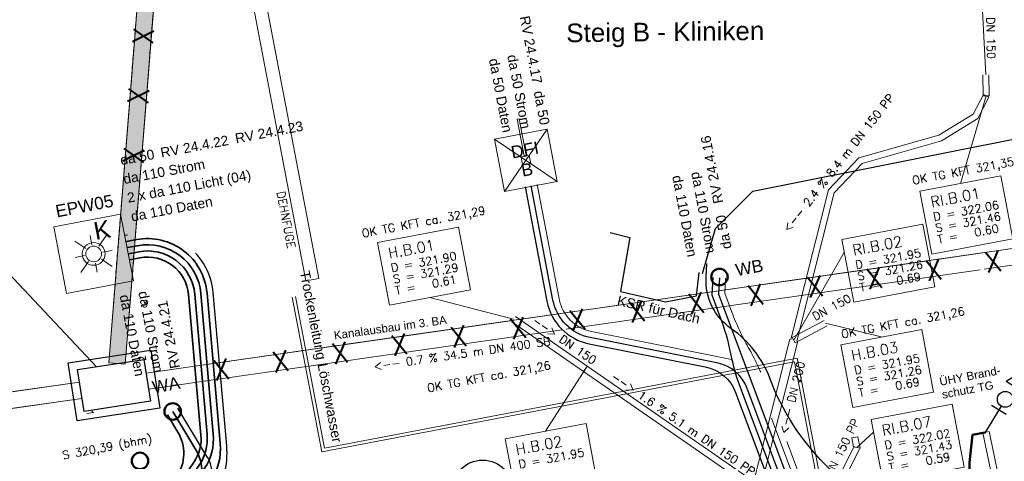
# Model space of a CAD drawing. Header units: metres. Extents: x -502 to 161, y -108 to 174.
# Tile 432 of 656: x -122 to -98, y -13 to -2. Entities that reach past the tile are written whole.
import ezdxf

# ---------------------------------------------------------------- set-up
doc = ezdxf.new("R2010")
doc.units = ezdxf.units.M
doc.header["$LTSCALE"] = 0.1
for name, pattern in [('140', [2.075, 0.75, -0.175, 0.75, -0.175, 0.05, -0.175]), ('237', [93, 75, -18]), ('240', [101.6, 101.6, 0]), ('86', [101.6, 101.6, 0])]:
    doc.linetypes.add(name, pattern=pattern)
for name, color, linetype in [('BRI31-005.05-5p02-Koordinierung Lageplan 4. BA ZOB West 2022-06-15', 7, 'Continuous'), ('BRI31-005.07-5f08-Koordinierung Lageplan 4. BA Radstation - Seeterrasse 2023-05-31', 7, 'Continuous'), ('BRI32-005.03-5f06-Koordinierung Schemaplan 4 BA ZOB Teilbereich 2 Ost - Bahnhofsallee 2023-01-21', 7, 'Continuous')]:
    doc.layers.add(name, color=color, linetype=linetype)
doc.styles.add('Arial', font='arial.ttf')
doc.styles.add('Txt', font='txt_____.ttf')

# ---------------------------------------------------------------- blocks, each defined once
blk = doc.blocks.new('KA_00100')
at = {"color": 4, "linetype": 'Continuous', "lineweight": 30, "true_color": 0x00ffff, "transparency": 33554687}
for p, q in [((-0.00016, 2.641308), (-0.691349, 1.258928)), ((-0.00016, 2.641308), (0.691031, 1.258928)), ((0.691031, 1.258928), (-0.691349, 1.258928)), ((0, -0.64183), (0.000103, -3.234093)), ((0.691187, -1.015347), (-0.691135, -1.015347))]:
    blk.add_line(p, q, dxfattribs=at)
blk.add_circle((0, 0), 0.641978, dxfattribs=at)
blk = doc.blocks.new('WP_LP_1040')
at = {"color": 7, "linetype": 'Continuous', "lineweight": 20, "transparency": 33554687}
for p, q in [((-0.8253, 0.8253), (0.8253, 0.8253)), ((-0.8253, 0.8253), (-0.8253, -0.8253)), ((0.8253, 0.8253), (0.8253, -0.8253)), ((-0.8253, -0.8253), (0.8253, -0.8253))]:
    blk.add_line(p, q, dxfattribs=at)
at = {"color": 1, "linetype": 'Continuous', "lineweight": 9, "true_color": 0xff0000, "transparency": 33554687}
for p, q in [((-0.387929, 0.387937), (-0.160683, 0.16069)), ((0, 0.454491), (0, 0.227246)), ((0.160683, 0.16069), (0.387929, 0.387937)), ((-0.227246, 0), (-0.454491, 0)), ((0.227246, 0), (0.454491, 0)), ((-0.160683, -0.160683), (-0.387929, -0.387929)), ((0, -0.227246), (0, -0.454491)), ((0.160683, -0.160683), (0.387929, -0.387929))]:
    blk.add_line(p, q, dxfattribs=at)
at = {"color": 7, "linetype": 'Continuous', "lineweight": 20, "transparency": 33554687}
for radius in [0.277304, 0.190733]:
    blk.add_circle((0, 0), radius, dxfattribs=at)
at = {"color": 1, "true_color": 0xff0000, "transparency": 33554687, "insert": (0.11065, 0.751378), "char_height": 0.43, "attachment_point": 1, "line_spacing_factor": 0.25, "style": 'Arial'}
blk.add_mtext('K', dxfattribs=at)
blk = doc.blocks.new('DFI-ANZEIGER')
at = {"color": 7, "linetype": 'Continuous', "lineweight": 20, "transparency": 33554687}
for p, q in [((-0.760014, 0.517086), (0.517087, 0.760013)), ((0.517087, 0.760013), (0.760014, -0.517087)), ((-0.517087, -0.760014), (-0.760014, 0.517086)), ((0.760014, -0.517087), (-0.517087, -0.760014))]:
    blk.add_line(p, q, dxfattribs=at)
at = {"color": 250, "linetype": 'Continuous', "lineweight": 9, "true_color": 0x333333, "transparency": 33554687}
for p, q in [((-0.517087, -0.760014), (0.517087, 0.760013)), ((0.760014, -0.517087), (-0.760014, 0.517086))]:
    blk.add_line(p, q, dxfattribs=at)
at = {"color": 251, "linetype": 'Continuous', "lineweight": 9, "true_color": 0x5b5b5b, "transparency": 33554687, "flags": 128}
for points in [[(-0.079552, -0.116926), (-0.116925, 0.079551), (-0.116925, 0.079551), (0.079552, 0.116925), (0.079552, 0.116925), (0.116925, -0.079552), (0.116925, -0.079552), (-0.079552, -0.116926)], [(-0.079552, -0.116926), (-0.116925, 0.079551), (0.079552, 0.116925), (0.116925, -0.079552), (-0.079552, -0.116926)], [(0.166045, -1.006705), (-0.004004, -0.112735), (0.045115, -0.103391), (0.215164, -0.997362), (0.166045, -1.006705)], [(0.000908, -0.1118), (-0.000961, -0.101976), (-0.000961, -0.101976), (0.038334, -0.094502), (0.038334, -0.094502), (0.040203, -0.104326), (0.040203, -0.104326), (0.000908, -0.1118)], [(0.000908, -0.1118), (-0.000961, -0.101976), (0.038334, -0.094502), (0.040203, -0.104326), (0.000908, -0.1118)]]:
    blk.add_lwpolyline(points, dxfattribs=at)
at = {"color": 254, "linetype": 'Continuous', "lineweight": 9, "true_color": 0xd6d6d6, "transparency": 33554687, "flags": 128}
blk.add_lwpolyline([(0.166045, -1.006705), (-0.004004, -0.112735), (-0.004004, -0.112735), (0.045115, -0.103391), (0.045115, -0.103391), (0.215164, -0.997362), (0.215164, -0.997362), (0.166045, -1.006705)], dxfattribs=at)

msp = doc.modelspace()

# ---------------------------------------------------------------- linework, layer by layer
at = {"layer": 'BRI31-005.05-5p02-Koordinierung Lageplan 4. BA ZOB West 2022-06-15', "color": 7, "linetype": 'Continuous', "lineweight": 25, "transparency": 33554687}
msp.add_line((-120.23, -10.277), (-127.883, -2.129), dxfattribs=at)
at = {"layer": 'BRI31-005.05-5p02-Koordinierung Lageplan 4. BA ZOB West 2022-06-15', "color": 7, "linetype": 'Continuous', "lineweight": 13, "transparency": 33554687}
msp.add_line((-119.928, -10.184), (-119.53, -10.216), dxfattribs=at)
at = {"layer": 'BRI31-005.05-5p02-Koordinierung Lageplan 4. BA ZOB West 2022-06-15', "color": 7, "linetype": '240', "lineweight": 18, "transparency": 33554687, "flags": 128}
for points in [[(-119.53, -10.216), (-116.009, 33.997), (-116.407, 34.029), (-119.928, -10.184)], [(-157.656, -16.26), (-120.58, -11.052), (-120.636, -10.656), (-157.712, -15.864)]]:
    msp.add_lwpolyline(points, dxfattribs=at)
at = {"layer": 'BRI31-005.05-5p02-Koordinierung Lageplan 4. BA ZOB West 2022-06-15', "color": 7, "linetype": 'Continuous', "lineweight": 18, "transparency": 33554687, "flags": 128}
for points in [[(-119.53, -10.216), (-116.009, 33.997), (-116.407, 34.029), (-119.928, -10.184)], [(-157.656, -16.26), (-120.58, -11.052), (-120.636, -10.656), (-157.712, -15.864)]]:
    msp.add_lwpolyline(points, dxfattribs=at)
at = {"layer": 'BRI31-005.05-5p02-Koordinierung Lageplan 4. BA ZOB West 2022-06-15', "color": 3, "linetype": 'Continuous', "lineweight": 35, "true_color": 0x00ff00, "transparency": 33554687, "flags": 128}
for points in [[(-119.501, -7.232), (-119.253, -7.185, -0.44305), (-117.541, -8.483), (-117.218, -12.138, -0.172278), (-117.461, -13.078), (-121.413, -18.925, 0.198163), (-121.612, -19.896), (-121.032, -22.946)], [(-118.375, -11.365), (-117.813, -12.295, -0.292341), (-117.841, -13.372), (-121.537, -18.841, 0.198163), (-121.76, -19.924), (-121.179, -22.973)]]:
    msp.add_lwpolyline(points, format="xyb", dxfattribs=at)
at = {"layer": 'BRI31-005.05-5p02-Koordinierung Lageplan 4. BA ZOB West 2022-06-15', "color": 1, "linetype": '237', "lineweight": 25, "true_color": 0xff0000, "transparency": 33554687, "flags": 128}
for points in [[(-119.978, -22.407), (-119.978, -22.407, -0.40814), (-120.783, -21.848), (-120.783, -21.848), (-121.199, -19.664, -0.198163), (-121.045, -18.917), (-117.405, -13.531, 0.172278), (-117.062, -12.203), (-117.391, -8.47, 0.44305), (-119.28, -7.038), (-119.529, -7.084)], [(-120.156, -22.437), (-120.156, -22.437, -0.403498), (-120.923, -21.913), (-121.346, -19.692, -0.198163), (-121.169, -18.833), (-117.577, -13.518, 0.292341), (-117.55, -12.441), (-118.247, -11.287)]]:
    msp.add_lwpolyline(points, format="xyb", dxfattribs=at)
at = {"layer": 'BRI31-005.05-5p02-Koordinierung Lageplan 4. BA ZOB West 2022-06-15', "color": 190, "linetype": 'Continuous', "lineweight": 35, "true_color": 0x7f00ff, "transparency": 33554687, "flags": 128}
for points in [[(-119.473, -7.379), (-119.225, -7.333, -0.44305), (-117.69, -8.496), (-117.388, -11.915), (-117.388, -11.915, -0.172278), (-117.606, -12.757), (-117.606, -12.757), (-121.661, -18.757, 0.198164), (-121.907, -19.952), (-121.327, -23)], [(-121.474, -23.027), (-122.055, -19.98, -0.198163), (-121.785, -18.673), (-117.73, -12.673, 0.172278), (-117.538, -11.928), (-117.84, -8.509, 0.44305), (-119.197, -7.48), (-119.446, -7.527)]]:
    msp.add_lwpolyline(points, format="xyb", dxfattribs=at)
at = {"layer": 'BRI31-005.05-5p02-Koordinierung Lageplan 4. BA ZOB West 2022-06-15', "color": 7, "linetype": 'Continuous', "lineweight": 35, "transparency": 33554687, "flags": 128}
for points in [[(-122.056, -23.752), (-122.103, -23.506), (-122.103, -23.506, -0.071682), (-122.167, -22.081), (-122.167, -22.081), (-122.167, -22.081, 0.071682), (-122.231, -20.656), (-122.231, -20.656), (-122.39, -19.82), (-122.39, -19.82, -0.198163), (-122.237, -19.073), (-122.237, -19.073), (-117.855, -12.589), (-117.855, -12.589, 0.172278), (-117.687, -11.941), (-117.687, -11.941), (-117.989, -8.522, 0.44305), (-119.17, -7.627), (-119.418, -7.674)], [(-122.203, -23.78), (-122.25, -23.534), (-122.25, -23.534, -0.071682), (-122.316, -22.067), (-122.316, -22.067, 0.071682), (-122.378, -20.685), (-122.538, -19.848, -0.198163), (-122.361, -18.989), (-118.275, -12.943, 0.292341), (-118.248, -11.866), (-118.504, -11.443)]]:
    msp.add_lwpolyline(points, format="xyb", dxfattribs=at)
at = {"layer": 'BRI31-005.05-5p02-Koordinierung Lageplan 4. BA ZOB West 2022-06-15', "color": 7, "linetype": 'Continuous', "lineweight": 25, "transparency": 33554687, "flags": 128}
for points in [[(-120.914, -10.179), (-118.907, -9.871), (-118.69, -11.285), (-120.697, -11.593), (-120.914, -10.179)], [(-120.914, -10.179), (-118.907, -9.871), (-118.69, -11.285), (-120.697, -11.593), (-120.914, -10.179)], [(-120.686, -10.346), (-119.075, -10.099), (-118.918, -11.118), (-120.53, -11.365), (-120.686, -10.346)], [(-120.686, -10.346), (-119.075, -10.099), (-118.918, -11.118), (-120.53, -11.365), (-120.686, -10.346)]]:
    msp.add_lwpolyline(points, dxfattribs=at)
at = {"layer": 'BRI31-005.07-5f08-Koordinierung Lageplan 4. BA Radstation - Seeterrasse 2023-05-31', "color": 7, "linetype": 'Continuous', "lineweight": 13, "transparency": 33554687, "flags": 128}
msp.add_lwpolyline([(-119.53, -10.216), (-116.009, 33.997), (-116.407, 34.029), (-119.928, -10.184)], dxfattribs=at)
msp.add_lwpolyline([(-119.53, -10.216), (-116.009, 33.997), (-116.407, 34.029), (-119.928, -10.184)], dxfattribs=at)
at = {"layer": 'BRI31-005.07-5f08-Koordinierung Lageplan 4. BA Radstation - Seeterrasse 2023-05-31', "color": 7, "linetype": '140', "lineweight": 13, "transparency": 33554687, "flags": 128}
msp.add_lwpolyline([(-119.53, -10.216), (-116.009, 33.997), (-116.407, 34.029), (-119.928, -10.184)], dxfattribs=at)
msp.add_lwpolyline([(-119.53, -10.216), (-116.009, 33.997), (-116.407, 34.029), (-119.928, -10.184)], dxfattribs=at)
at = {"layer": 'BRI31-005.07-5f08-Koordinierung Lageplan 4. BA Radstation - Seeterrasse 2023-05-31', "color": 41, "linetype": 'Continuous', "true_color": 0xffdf7f, "transparency": 33554687}
msp.add_solid([(-119.928, -10.184), (-119.53, -10.216), (-116.407, 34.029), (-116.009, 33.997)], dxfattribs=at)
msp.add_solid([(-119.928, -10.184), (-119.53, -10.216), (-116.407, 34.029), (-116.009, 33.997)], dxfattribs=at)
at = {"layer": 'BRI32-005.03-5f06-Koordinierung Schemaplan 4 BA ZOB Teilbereich 2 Ost - Bahnhofsallee 2023-01-21', "color": 7, "linetype": 'Continuous', "lineweight": 20, "transparency": 33554687}
for p, q in [((-121.336, 24.307), (-115.136, -8.191)), ((-121.022, 24.367), (-114.822, -8.131)), ((-120.23, -10.277), (-127.883, -2.129))]:
    msp.add_line(p, q, dxfattribs=at)
at = {"layer": 'BRI32-005.03-5f06-Koordinierung Schemaplan 4 BA ZOB Teilbereich 2 Ost - Bahnhofsallee 2023-01-21', "color": 1, "linetype": 'Continuous', "lineweight": 20, "true_color": 0xff0000, "transparency": 33554687}
for p, q in [((-98.614, -3.175), (-98.764, -0.123)), ((-98.605, -3.686), (-99.231, -5.821)), ((-103.28, -9.633), (-102.051, -7.484)), ((-110.088, -9.119), (-112.122, -8.592)), ((-102.506, -9.214), (-101.153, -9.553)), ((-108.346, -10.328), (-109.311, -11.842)), ((-101.749, -12.242), (-101.339, -11.869)), ((-101.87, -12.01), (-101.829, -12.225)), ((-101.722, -11.982), (-101.67, -12.258))]:
    msp.add_line(p, q, dxfattribs=at)
at = {"layer": 'BRI32-005.03-5f06-Koordinierung Schemaplan 4 BA ZOB Teilbereich 2 Ost - Bahnhofsallee 2023-01-21', "color": 7, "linetype": '86', "lineweight": 13, "transparency": 33554687}
for p, q in [((-89.799, -6.229), (-119.022, -10.43)), ((-118.965, -10.826), (-89.742, -6.625))]:
    msp.add_line(p, q, dxfattribs=at)
at = {"layer": 'BRI32-005.03-5f06-Koordinierung Schemaplan 4 BA ZOB Teilbereich 2 Ost - Bahnhofsallee 2023-01-21', "color": 7, "linetype": 'Continuous', "lineweight": 9, "transparency": 33554687}
for p, q in [((-115.136, -8.191), (-114.822, -8.131)), ((-119.928, -10.184), (-119.53, -10.216)), ((-118.965, -10.826), (-119.022, -10.43)), ((-98.684, -11.883), (-98.528, -11.851)), ((-101.87, -12.01), (-101.722, -11.982)), ((-101.67, -12.258), (-101.829, -12.225))]:
    msp.add_line(p, q, dxfattribs=at)
at = {"layer": 'BRI32-005.03-5f06-Koordinierung Schemaplan 4 BA ZOB Teilbereich 2 Ost - Bahnhofsallee 2023-01-21', "color": 7, "linetype": '240', "lineweight": 13, "transparency": 33554687, "flags": 128}
for points in [[(-119.53, -10.216), (-116.009, 33.997), (-116.407, 34.029), (-119.928, -10.184)], [(-118.965, -10.826), (-86.337, -6.135), (-86.394, -5.739), (-119.022, -10.43)], [(-157.656, -16.26), (-120.58, -11.052), (-120.636, -10.656), (-157.712, -15.864)]]:
    msp.add_lwpolyline(points, dxfattribs=at)
at = {"layer": 'BRI32-005.03-5f06-Koordinierung Schemaplan 4 BA ZOB Teilbereich 2 Ost - Bahnhofsallee 2023-01-21', "color": 7, "linetype": 'Continuous', "lineweight": 13, "transparency": 33554687, "flags": 128}
for points in [[(-119.53, -10.216), (-116.009, 33.997), (-116.407, 34.029), (-119.928, -10.184)], [(-100.213, -6.008), (-98.248, -5.635), (-97.959, -7.162), (-99.924, -7.535), (-100.213, -6.008)], [(-113.394, -7.252), (-111.429, -6.879), (-111.14, -8.406), (-113.105, -8.779), (-113.394, -7.252)], [(-102.108, -7.179), (-100.143, -6.806), (-99.854, -8.333), (-101.819, -8.706), (-102.108, -7.179)], [(-102.135, -9.74), (-100.17, -9.367), (-99.881, -10.894), (-101.846, -11.267), (-102.135, -9.74)], [(-157.656, -16.26), (-120.58, -11.052), (-120.636, -10.656), (-157.712, -15.864)], [(-101.396, -11.564), (-99.431, -11.191), (-99.142, -12.718), (-101.107, -13.091), (-101.396, -11.564)], [(-110.293, -12.029), (-108.328, -11.656), (-108.039, -13.183), (-110.004, -13.556), (-110.293, -12.029)]]:
    msp.add_lwpolyline(points, dxfattribs=at)
at = {"layer": 'BRI32-005.03-5f06-Koordinierung Schemaplan 4 BA ZOB Teilbereich 2 Ost - Bahnhofsallee 2023-01-21', "color": 1, "linetype": 'Continuous', "lineweight": 13, "true_color": 0xff0000, "transparency": 33554687, "flags": 128}
for points in [[(-98.689, -3.176), (-98.68, -3.687), (-98.53, -3.685), (-98.539, -3.174)], [(-103.353, -9.615), (-102.433, -5.97), (-101.7, -5.195), (-99.753, -4.645), (-98.917, -4.132), (-98.672, -3.652)], [(-103.353, -9.615), (-102.433, -5.97), (-102.433, -5.97), (-101.7, -5.195), (-101.7, -5.195), (-99.753, -4.645), (-99.753, -4.645), (-98.917, -4.132), (-98.917, -4.132), (-98.672, -3.652), (-98.538, -3.72), (-98.803, -4.238), (-98.803, -4.238), (-99.692, -4.783), (-99.692, -4.783), (-101.62, -5.329), (-101.62, -5.329), (-102.297, -6.044), (-102.297, -6.044), (-103.207, -9.651)], [(-103.207, -9.651), (-102.297, -6.044), (-101.62, -5.329), (-99.692, -4.783), (-98.803, -4.238), (-98.538, -3.72)], [(-110.131, -9.181), (-108.389, -10.39), (-108.303, -10.266), (-110.045, -9.057)], [(-102.542, -9.148), (-103.316, -9.567), (-103.244, -9.699), (-102.47, -9.28)], [(-103.377, -9.609), (-104.28, -13.19), (-104.086, -13.238), (-103.183, -9.657)], [(-108.389, -10.39), (-104.226, -13.276), (-104.14, -13.152), (-108.303, -10.266)], [(-101.816, -12.209), (-103.727, -16.068), (-103.593, -16.134), (-101.682, -12.275)]]:
    msp.add_lwpolyline(points, dxfattribs=at)
at = {"layer": 'BRI32-005.03-5f06-Koordinierung Schemaplan 4 BA ZOB Teilbereich 2 Ost - Bahnhofsallee 2023-01-21', "color": 3, "linetype": 'Continuous', "lineweight": 30, "true_color": 0x00ff00, "transparency": 33554687, "flags": 128}
for points in [[(-105.495, -8.005), (-105.183, -6.911), (-104.274, -6.009), (-92.987, -3.753), (-91.817, -5.504), (-92.713, -5.733), (-92.454, -6.192)], [(-107.745, -7.012), (-107.263, -7.133), (-107.492, -8.448), (-106.399, -8.699), (-105.641, -8.551), (-105.581, -7.986)], [(-105.088, -8.116), (-105.111, -8.512), (-101.197, -18.941), (-101.151, -19.186)]]:
    msp.add_lwpolyline(points, dxfattribs=at)
at = {"layer": 'BRI32-005.03-5f06-Koordinierung Schemaplan 4 BA ZOB Teilbereich 2 Ost - Bahnhofsallee 2023-01-21', "color": 1, "linetype": 'Continuous', "lineweight": 20, "true_color": 0xff0000, "transparency": 33554687, "flags": 128}
for points in [[(-100.213, -6.008), (-98.248, -5.635), (-97.959, -7.162), (-99.924, -7.535), (-100.213, -6.008)], [(-113.394, -7.252), (-111.429, -6.879), (-111.14, -8.406), (-113.105, -8.779), (-113.394, -7.252)], [(-102.108, -7.179), (-100.143, -6.806), (-99.854, -8.333), (-101.819, -8.706), (-102.108, -7.179)], [(-102.135, -9.74), (-100.17, -9.367), (-99.881, -10.894), (-101.846, -11.267), (-102.135, -9.74)], [(-101.396, -11.564), (-99.431, -11.191), (-99.142, -12.718), (-101.107, -13.091), (-101.396, -11.564)], [(-110.293, -12.029), (-108.328, -11.656), (-108.039, -13.183), (-110.004, -13.556), (-110.293, -12.029)]]:
    msp.add_lwpolyline(points, dxfattribs=at)
at = {"layer": 'BRI32-005.03-5f06-Koordinierung Schemaplan 4 BA ZOB Teilbereich 2 Ost - Bahnhofsallee 2023-01-21', "color": 7, "linetype": 'Continuous', "lineweight": 30, "transparency": 33554687, "flags": 128}
for points in [[(-109.809, -5.903), (-109.279, -8.684), (-109.279, -8.684, 0.305627), (-108.255, -9.716), (-108.255, -9.716), (-105.435, -10.276), (-105.435, -10.276, -0.259513), (-104.693, -10.905), (-104.693, -10.905), (-102.753, -16.074)], [(-122.056, -23.752), (-122.103, -23.506), (-122.103, -23.506, -0.071682), (-122.167, -22.081), (-122.167, -22.081), (-122.167, -22.081, 0.071682), (-122.231, -20.656), (-122.231, -20.656), (-122.39, -19.82), (-122.39, -19.82, -0.198163), (-122.237, -19.073), (-122.237, -19.073), (-117.855, -12.589), (-117.855, -12.589, 0.172278), (-117.687, -11.941), (-117.687, -11.941), (-117.989, -8.522, 0.44305), (-119.17, -7.627), (-119.418, -7.674)], [(-101.888, -19.933), (-102.608, -16.034), (-104.546, -10.871), (-104.546, -10.871, -0.039853), (-104.806, -9.965), (-104.806, -9.965, 0.039856), (-105.066, -9.059), (-105.262, -8.535), (-105.237, -8.107)], [(-122.203, -23.78), (-122.25, -23.534), (-122.25, -23.534, -0.071682), (-122.316, -22.067), (-122.316, -22.067, 0.071682), (-122.378, -20.685), (-122.538, -19.848, -0.198163), (-122.361, -18.989), (-118.275, -12.943, 0.292341), (-118.248, -11.866), (-118.504, -11.443)]]:
    msp.add_lwpolyline(points, format="xyb", dxfattribs=at)
at = {"layer": 'BRI32-005.03-5f06-Koordinierung Schemaplan 4 BA ZOB Teilbereich 2 Ost - Bahnhofsallee 2023-01-21', "color": 3, "linetype": 'Continuous', "lineweight": 30, "true_color": 0x00ff00, "transparency": 33554687, "flags": 128}
for points in [[(-101.299, -19.215), (-101.342, -18.981), (-104.409, -10.809, 0.259513), (-105.15, -10.179), (-108.226, -9.569), (-108.226, -9.569, -0.305627), (-109.132, -8.656), (-109.132, -8.656), (-109.661, -5.875)], [(-119.501, -7.232), (-119.253, -7.185, -0.44305), (-117.541, -8.483), (-117.218, -12.138, -0.172278), (-117.461, -13.078), (-121.413, -18.925, 0.198163), (-121.612, -19.896), (-121.032, -22.946)], [(-94.431, -10.67), (-94.086, -10.603), (-93.907, -11.51), (-99.773, -14.251), (-100.749, -14.434), (-102.526, -12.643, -0.105963), (-103.862, -10.558, 0.151945), (-104.799, -9.352, -0.260783), (-105.409, -8.097), (-105.39, -7.768)], [(-118.375, -11.365), (-117.813, -12.295, -0.292341), (-117.841, -13.372), (-121.537, -18.841, 0.198163), (-121.76, -19.924), (-121.179, -22.973)]]:
    msp.add_lwpolyline(points, format="xyb", dxfattribs=at)
at = {"layer": 'BRI32-005.03-5f06-Koordinierung Schemaplan 4 BA ZOB Teilbereich 2 Ost - Bahnhofsallee 2023-01-21', "color": 1, "linetype": '237', "lineweight": 20, "true_color": 0xff0000, "transparency": 33554687, "flags": 128}
for points in [[(-109.514, -5.847), (-108.984, -8.628, 0.305627), (-108.197, -9.421), (-104.866, -10.083, -0.259513), (-104.125, -10.712), (-101.206, -18.488, 0.366537), (-100.642, -18.803)], [(-119.978, -22.407), (-119.978, -22.407, -0.40814), (-120.783, -21.848), (-120.783, -21.848), (-121.199, -19.664, -0.198163), (-121.045, -18.917), (-117.405, -13.531, 0.172278), (-117.062, -12.203), (-117.391, -8.47, 0.44305), (-119.28, -7.038), (-119.529, -7.084)], [(-100.493, -18.773, -0.366536), (-101.057, -18.459), (-103.984, -10.66, 0.039853), (-104.385, -9.807, -0.039856), (-104.785, -8.953), (-104.959, -8.489), (-104.938, -8.124)], [(-120.156, -22.437), (-120.156, -22.437, -0.403498), (-120.923, -21.913), (-121.346, -19.692, -0.198163), (-121.169, -18.833), (-117.577, -13.518, 0.292341), (-117.55, -12.441), (-118.247, -11.287)]]:
    msp.add_lwpolyline(points, format="xyb", dxfattribs=at)
at = {"layer": 'BRI32-005.03-5f06-Koordinierung Schemaplan 4 BA ZOB Teilbereich 2 Ost - Bahnhofsallee 2023-01-21', "color": 190, "linetype": 'Continuous', "lineweight": 30, "true_color": 0x7f00ff, "transparency": 33554687, "flags": 128}
for points in [[(-119.473, -7.379), (-119.225, -7.333, -0.44305), (-117.69, -8.496), (-117.388, -11.915), (-117.388, -11.915, -0.172278), (-117.606, -12.757), (-117.606, -12.757), (-121.661, -18.757, 0.198164), (-121.907, -19.952), (-121.327, -23)], [(-121.474, -23.027), (-122.055, -19.98, -0.198163), (-121.785, -18.673), (-117.73, -12.673, 0.172278), (-117.538, -11.928), (-117.84, -8.509, 0.44305), (-119.197, -7.48), (-119.446, -7.527)]]:
    msp.add_lwpolyline(points, format="xyb", dxfattribs=at)
at = {"layer": 'BRI32-005.03-5f06-Koordinierung Schemaplan 4 BA ZOB Teilbereich 2 Ost - Bahnhofsallee 2023-01-21', "color": 140, "linetype": 'Continuous', "lineweight": 20, "true_color": 0x00bfff, "transparency": 33554687, "flags": 128}
for points in [[(-96.038, -10.831), (-95.657, -12.83), (-102.504, -14.136), (-103.262, -10.159), (-114.752, -12.35), (-115.471, -8.583)], [(-96.117, -10.846), (-95.751, -12.767), (-102.44, -14.042), (-103.199, -10.065), (-114.689, -12.256), (-115.392, -8.568)]]:
    msp.add_lwpolyline(points, dxfattribs=at)
at = {"layer": 'BRI32-005.03-5f06-Koordinierung Schemaplan 4 BA ZOB Teilbereich 2 Ost - Bahnhofsallee 2023-01-21', "color": 7, "linetype": 'Continuous', "lineweight": 20, "transparency": 33554687, "flags": 128}
for points in [[(-120.914, -10.179), (-118.907, -9.871), (-118.69, -11.285), (-120.697, -11.593), (-120.914, -10.179)], [(-120.914, -10.179), (-118.907, -9.871), (-118.69, -11.285), (-120.697, -11.593), (-120.914, -10.179)], [(-120.686, -10.346), (-119.075, -10.099), (-118.918, -11.118), (-120.53, -11.365), (-120.686, -10.346)], [(-120.686, -10.346), (-119.075, -10.099), (-118.918, -11.118), (-120.53, -11.365), (-120.686, -10.346)]]:
    msp.add_lwpolyline(points, dxfattribs=at)
at = {"layer": 'BRI32-005.03-5f06-Koordinierung Schemaplan 4 BA ZOB Teilbereich 2 Ost - Bahnhofsallee 2023-01-21', "color": 4, "linetype": 'Continuous', "lineweight": 50, "true_color": 0x00ffff, "transparency": 33554687, "flags": 128}
msp.add_lwpolyline([(-98.638, -11.875), (-98.933, -11.931), (-99.008, -12.604), (-99.026, -13.58), (-106.251, -14.954)], dxfattribs=at)
at = {"layer": 'BRI32-005.03-5f06-Koordinierung Schemaplan 4 BA ZOB Teilbereich 2 Ost - Bahnhofsallee 2023-01-21', "color": 4, "linetype": 'Continuous', "lineweight": 20, "true_color": 0x00ffff, "transparency": 33554687, "flags": 128}
for points in [[(-97.552, -17.349), (-97.552, -17.349, 0.002519), (-97.643, -16.899), (-97.643, -16.899), (-98.684, -11.883)], [(-97.395, -17.318), (-97.395, -17.318, 0.002519), (-97.486, -16.867), (-97.486, -16.867), (-98.528, -11.851)]]:
    msp.add_lwpolyline(points, format="xyb", dxfattribs=at)
at = {"layer": 'BRI32-005.03-5f06-Koordinierung Schemaplan 4 BA ZOB Teilbereich 2 Ost - Bahnhofsallee 2023-01-21', "color": 1, "linetype": 'Continuous', "lineweight": 50, "true_color": 0xff0000, "transparency": 33554687}
for centre in [(-105.086, -8.093), (-118.375, -11.365), (-119.17, -12.567)]:
    msp.add_circle(centre, 0.2, dxfattribs=at)
at = {"layer": 'BRI32-005.03-5f06-Koordinierung Schemaplan 4 BA ZOB Teilbereich 2 Ost - Bahnhofsallee 2023-01-21', "color": 142, "linetype": 'Continuous', "lineweight": 30, "true_color": 0x0099cc, "transparency": 33554687}
msp.add_circle((-110.842, -13.298), 0.75, dxfattribs=at)

# ---------------------------------------------------------------- block references
at = {"layer": 'BRI32-005.03-5f06-Koordinierung Schemaplan 4 BA ZOB Teilbereich 2 Ost - Bahnhofsallee 2023-01-21', "color": 7, "transparency": 33554687}
for name, p, rotation in [('DFI-ANZEIGER', (-109.79, -5.254), 180), ('WP_LP_1040', (-120.296, -7.532), 10.8)]:
    msp.add_blockref(name, p, dxfattribs=dict(at, rotation=rotation))
at = {"layer": 'BRI32-005.03-5f06-Koordinierung Schemaplan 4 BA ZOB Teilbereich 2 Ost - Bahnhofsallee 2023-01-21', "color": 7, "transparency": 33554687, "xscale": 0.300000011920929, "yscale": 0.300000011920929, "zscale": 0.300000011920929, "rotation": 328.8386810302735}
msp.add_blockref('KA_00100', (-98.14, -11.069), dxfattribs=at)

# ---------------------------------------------------------------- texts
at = {"layer": 'BRI31-005.05-5p02-Koordinierung Lageplan 4. BA ZOB West 2022-06-15', "color": 190, "true_color": 0x7f00ff, "transparency": 33554687, "insert": (-121.247, -6.352), "char_height": 0.3, "attachment_point": 1, "rotation": 10.9801, "line_spacing_factor": 0.25, "style": 'Arial'}
msp.add_mtext('EPW05', dxfattribs=at)
at = {"layer": 'BRI31-005.05-5p02-Koordinierung Lageplan 4. BA ZOB West 2022-06-15', "color": 7, "transparency": 33554687, "insert": (-120.313, -11.314), "char_height": 0.16, "attachment_point": 1, "rotation": 277.9959, "line_spacing_factor": 0.25, "style": 'Txt'}
msp.add_mtext('1', dxfattribs=at)
at = {"layer": 'BRI31-005.05-5p02-Koordinierung Lageplan 4. BA ZOB West 2022-06-15', "color": 1, "true_color": 0xff0000, "transparency": 33554687, "insert": (-121.073, -12.335), "char_height": 0.2, "attachment_point": 1, "rotation": 10.7963, "line_spacing_factor": 0.25, "style": 'Txt'}
msp.add_mtext('S 320,39 (bhm)', dxfattribs=at)
at = {"layer": 'BRI32-005.03-5f06-Koordinierung Schemaplan 4 BA ZOB Teilbereich 2 Ost - Bahnhofsallee 2023-01-21', "color": 2, "true_color": 0xffff00, "transparency": 33554687, "char_height": 0.5, "attachment_point": 1, "line_spacing_factor": 0.25, "style": 'Txt'}
for s, insert, rotation in [('X   X   X   X   X   X   X   X   X   X   X   X   X   X   X   X   X   X   X   X   X   X   X   X   X   X', (-119.592, -5.33), 85.4292), ('X   X   X   X   X   X   X   X   X   X   X   X   X   X   X   X   X   X   X', (-117.441, -10.129), 7.9808)]:
    msp.add_mtext(s, dxfattribs=dict(at, insert=insert, rotation=rotation))
at = {"layer": 'BRI32-005.03-5f06-Koordinierung Schemaplan 4 BA ZOB Teilbereich 2 Ost - Bahnhofsallee 2023-01-21', "color": 1, "true_color": 0xff0000, "transparency": 33554687, "attachment_point": 1, "line_spacing_factor": 0.25}
for s, insert, char_height, rotation, style in [('--> DN 150', (-98.412, -0.981), 0.2, 271.009, 'Txt'), ('RV 24.4.17', (-109.704, -1.721), 0.24, 280.774, 'Arial'), ('da 50', (-109.366, -3.545), 0.24, 280.774, 'Arial'), ('RV 24.4.23', (-116.878, -4.61), 0.24, 10.774, 'Arial'), ('<-- 2.4 % 8.4 m DN 150 PP', (-103.556, -6.895), 0.2, 51.8287, 'Txt'), ('RV 24.4.22', (-118.692, -4.957), 0.24, 10.774, 'Arial'), ('RV 24.4.16', (-105.228, -6.329), 0.24, 100.9801, 'Arial'), ('da 50', (-119.671, -5.14), 0.24, 10.774, 'Arial'), ('OK TG KFT 321,35', (-100.419, -5.65), 0.2, 10.737, 'Txt'), ('RI.B.01', (-99.98, -6.148), 0.26, 10.737, 'Txt'), ('DEHNFUGE', (-115.651, -5.99), 0.2, 280.8014, 'Txt'), ('OK TG KFT ca. 321,29', (-113.797, -6.937), 0.2, 10.737, 'Txt'), ('D = 322.06', (-99.906, -6.535), 0.2, 10.737, 'Txt'), ('da 50', (-105.025, -7.436), 0.24, 100.9801, 'Arial'), ('S = 321.46', (-99.854, -6.811), 0.2, 10.737, 'Txt'), ('T =   0.60', (-99.802, -7.086), 0.2, 10.737, 'Txt'), ('RI.B.02', (-101.875, -7.319), 0.26, 10.737, 'Txt'), ('H.B.01', (-113.161, -7.392), 0.26, 10.737, 'Txt'), ('D = 321.90', (-113.087, -7.779), 0.2, 10.737, 'Txt'), ('D = 321.95', (-101.801, -7.706), 0.2, 10.737, 'Txt'), ('S = 321.29', (-113.035, -8.055), 0.2, 10.737, 'Txt'), ('S = 321.26', (-101.749, -7.982), 0.2, 10.737, 'Txt'), ('T =   0.69', (-101.697, -8.257), 0.2, 10.737, 'Txt'), ('T =   0.61', (-112.983, -8.33), 0.2, 10.737, 'Txt'), ('DN 150', (-102.856, -8.986), 0.2, 28.4286, 'Txt'), ('RV 24.4.21', (-118.429, -10.342), 0.24, 100.9801, 'Arial'), ('Kanalausbau im 3. BA', (-114.47, -9.417), 0.2, 7.996, 'Arial'), ('OK TG KFT ca. 321,26', (-102.147, -9.388), 0.2, 10.737, 'Txt'), ('--> DN 150', (-109.539, -9.036), 0.2, 325.2382, 'Txt'), ('H.B.03', (-101.902, -9.88), 0.26, 10.737, 'Txt'), ('D = 321.95', (-101.828, -10.267), 0.2, 10.737, 'Txt'), ('OK TG KFT ca. 321,26', (-112.208, -10.702), 0.2, 10.737, 'Txt'), ('ÜHY Brand-', (-99.757, -10.545), 0.2, 10.9362, 'Arial'), ('--> 1.6 % 5.1 m DN 150 PP', (-107.624, -10.399), 0.2, 325.2684, 'Txt'), ('S = 321.26', (-101.776, -10.543), 0.2, 10.737, 'Txt'), ('<-- DN 200', (-103.639, -11.88), 0.2, 75.8471, 'Txt'), ('T =   0.69', (-101.724, -10.818), 0.2, 10.737, 'Txt'), ('schutz TG', (-99.696, -10.859), 0.2, 10.9362, 'Arial'), ('RI.B.07', (-101.163, -11.704), 0.26, 10.737, 'Txt'), ('D = 322.02', (-101.089, -12.091), 0.2, 10.737, 'Txt'), ('S 320,39 (bhm)', (-121.073, -12.335), 0.2, 10.7963, 'Txt'), ('H.B.02', (-110.06, -12.169), 0.26, 10.737, 'Txt'), ('S = 321.43', (-101.037, -12.367), 0.2, 10.737, 'Txt'), ('D = 321.95', (-109.986, -12.556), 0.2, 10.737, 'Txt'), ('<-- 6.7 % 4.3 m DN 150 PP', (-103.705, -15.258), 0.2, 63.6551, 'Txt'), ('T =   0.59', (-100.985, -12.642), 0.2, 10.737, 'Txt')]:
    msp.add_mtext(s, dxfattribs=dict(at, insert=insert, char_height=char_height, rotation=rotation, style=style))
at = {"layer": 'BRI32-005.03-5f06-Koordinierung Schemaplan 4 BA ZOB Teilbereich 2 Ost - Bahnhofsallee 2023-01-21', "color": 250, "true_color": 0x333333, "transparency": 33554687, "insert": (-108.814, -1.931), "char_height": 0.45269, "attachment_point": 1, "rotation": 0.6835, "line_spacing_factor": 0.25, "style": 'Arial'}
msp.add_mtext('Steig B - Kliniken', dxfattribs=at)
at = {"layer": 'BRI32-005.03-5f06-Koordinierung Schemaplan 4 BA ZOB Teilbereich 2 Ost - Bahnhofsallee 2023-01-21', "color": 7, "transparency": 33554687, "attachment_point": 1, "line_spacing_factor": 0.25}
for s, insert, char_height, rotation, style in [('da 50 Daten', (-110.456, -2.756), 0.24, 280.774, 'Arial'), ('da 50 Strom', (-110.009, -2.664), 0.24, 280.774, 'Arial'), ('DFI', (-110.176, -4.919), 0.3, 10.9801, 'Arial'), ('da 110 Strom', (-119.595, -5.599), 0.24, 10.774, 'Arial'), ('B', (-109.928, -5.36), 0.3, 10.9801, 'Arial'), ('da 110 Daten', (-106, -5.599), 0.24, 280.774, 'Arial'), ('da 110 Strom', (-105.54, -5.512), 0.24, 280.774, 'Arial'), ('da 110 Daten', (-119.409, -6.508), 0.24, 10.774, 'Arial'), ('da 110 Daten', (-119.429, -8.503), 0.24, 280.774, 'Arial'), ('da 110 Strom', (-118.975, -8.417), 0.24, 280.774, 'Arial'), ('KSR für Dach', (-107.536, -8.54), 0.24, 347.0675, 'Arial'), ('3', (-119.108, -8.664), 0.16, 355.4467, 'Txt'), ('<-- 0.7 % 34.5 m DN 400 SB', (-113.501, -10.169), 0.2, 8.1815, 'Txt'), ('2', (-119.184, -10.153), 0.16, 98.1815, 'Txt'), ('1', (-120.313, -11.314), 0.16, 277.9959, 'Txt')]:
    msp.add_mtext(s, dxfattribs=dict(at, insert=insert, char_height=char_height, rotation=rotation, style=style))
at = {"layer": 'BRI32-005.03-5f06-Koordinierung Schemaplan 4 BA ZOB Teilbereich 2 Ost - Bahnhofsallee 2023-01-21', "color": 190, "true_color": 0x7f00ff, "transparency": 33554687, "attachment_point": 1, "line_spacing_factor": 0.25, "style": 'Arial'}
for s, insert, char_height, rotation in [('2 x da 110 Licht (04)', (-119.501, -6.054), 0.24, 10.774), ('EPW05', (-121.247, -6.352), 0.3, 10.9801)]:
    msp.add_mtext(s, dxfattribs=dict(at, insert=insert, char_height=char_height, rotation=rotation))
at = {"layer": 'BRI32-005.03-5f06-Koordinierung Schemaplan 4 BA ZOB Teilbereich 2 Ost - Bahnhofsallee 2023-01-21', "color": 20, "true_color": 0xff3f00, "transparency": 33554687, "char_height": 0.3, "attachment_point": 1, "rotation": 10.6486, "line_spacing_factor": 0.25, "style": 'Arial'}
for s, insert in [('WB', (-104.721, -7.781)), ('WA', (-118.894, -10.636))]:
    msp.add_mtext(s, dxfattribs=dict(at, insert=insert))
at = {"layer": 'BRI32-005.03-5f06-Koordinierung Schemaplan 4 BA ZOB Teilbereich 2 Ost - Bahnhofsallee 2023-01-21', "color": 140, "true_color": 0x00bfff, "transparency": 33554687, "insert": (-115.05, -7.92), "char_height": 0.24, "attachment_point": 1, "rotation": 280.7962, "line_spacing_factor": 0.25, "style": 'Arial'}
msp.add_mtext('Trockenleitung Löschwasser', dxfattribs=at)

doc.saveas('drawing.dxf')
